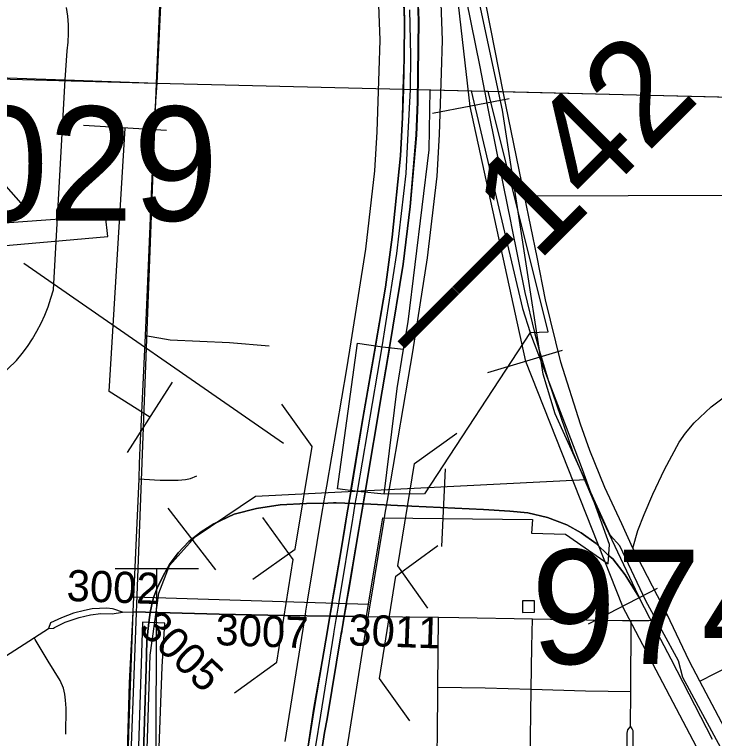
# Model space of a CAD drawing. Extents: x -157.2 to -99.3, y 12.2 to 46.2.
# Drawn here: x -146.84 to -146.167, y 30.447 to 31.144 of the extents above; entities that cross this region are included whole.
import ezdxf

# ---------------------------------------------------------------- set-up
doc = ezdxf.new("R2010")
doc.units = 0
for name, color, linetype in [('tdCoAirport', 7, 'Continuous'), ('tdCoCityStreetMajor', 7, 'Continuous'), ('tdCoCityStreetMinor', 7, 'Continuous'), ('tdCoCorpBndry', 7, 'Continuous'), ('tdCoDivCarto', 7, 'Continuous'), ('tdCoInt', 7, 'Continuous'), ('tdCoIntCL', 7, 'Continuous'), ('tdCoIntRte', 7, 'Continuous'), ('tdCoPipe', 7, 'Continuous'), ('tdCoRRCL', 7, 'Continuous'), ('tdCoSecRdNmbr', 7, 'Continuous'), ('tdCoSecRteCL', 7, 'Continuous'), ('tdCoSectLine', 7, 'Continuous'), ('tdCoSectLinePart', 7, 'Continuous'), ('tdCoStrucDivPri', 7, 'Continuous'), ('tdCoStrucPriMaintName', 7, 'Continuous'), ('tdCoSurfConcUnbanded', 7, 'Continuous'), ('tdStHwyIntRefPost1', 7, 'Continuous')]:
    doc.layers.add(name, color=color, linetype=linetype)

msp = doc.modelspace()

# ---------------------------------------------------------------- linework, layer by layer
at = {"layer": 'tdCoAirport'}
msp.add_lwpolyline([(-146.8779, 30.91883), (-146.75031, 30.92987), (-146.75261, 30.94988), (-146.84976, 30.94264), (-146.83121, 30.95938), (-146.85034, 30.98086)], dxfattribs=at)
at = {"layer": 'tdCoCityStreetMajor'}
for p, q in [((-146.73616, 30.5684), (-146.74445, 30.57116)), ((-146.73616, 30.5684), (-146.72584, 30.56867)), ((-146.80526, 30.55809), (-146.8072, 30.55283))]:
    msp.add_line(p, q, dxfattribs=at)
for points in [[(-146.36984, 31.06935), (-146.39394, 31.19186), (-146.40011, 31.22343), (-146.42353, 31.33711), (-146.43439, 31.39383), (-146.46595, 31.55092), (-146.48869, 31.66725)], [(-146.71962, 30.71146), (-146.71901, 30.72686), (-146.71407, 30.83449), (-146.71235, 30.87168), (-146.70502, 31.04666), (-146.70286, 31.07747), (-146.69552, 31.23431), (-146.69318, 31.26397), (-146.69135, 31.33213), (-146.68772, 31.39564), (-146.68057, 31.56206)], [(-146.24512, 30.63013), (-146.2556, 30.65352), (-146.27212, 30.68829), (-146.28667, 30.72405), (-146.29555, 30.7492), (-146.31429, 30.80888), (-146.32908, 30.86906), (-146.33722, 30.90999), (-146.34927, 30.96903), (-146.36731, 31.05648), (-146.36984, 31.06935)], [(-146.24512, 30.63013), (-146.24021, 30.64704), (-146.23429, 30.66233), (-146.2259, 30.68181), (-146.21456, 30.70574), (-146.2005, 30.73212), (-146.19458, 30.74075), (-146.1862, 30.75062), (-146.16992, 30.76591), (-146.14255, 30.78638), (-146.1224, 30.80219)], [(-146.72534, 30.58315), (-146.72019, 30.69681), (-146.71962, 30.71146)], [(-146.18066, 30.50203), (-146.19098, 30.52159), (-146.21215, 30.56619), (-146.24499, 30.62985), (-146.24512, 30.63013)], [(-146.8072, 30.55283), (-146.80256, 30.55287), (-146.80149, 30.55352), (-146.7912, 30.55872), (-146.77764, 30.56341), (-146.76684, 30.56585), (-146.75695, 30.56698), (-146.74595, 30.56667), (-146.73616, 30.5684)], [(-146.74445, 30.57116), (-146.74575, 30.57159), (-146.75108, 30.57213), (-146.75819, 30.57204), (-146.76529, 30.5715), (-146.77275, 30.56999), (-146.78332, 30.5676), (-146.79487, 30.56307), (-146.80526, 30.55809)], [(-146.74028, 30.11319), (-146.74015, 30.11954), (-146.73932, 30.14073), (-146.73751, 30.16724), (-146.73318, 30.33773), (-146.72968, 30.46188), (-146.72584, 30.56866)], [(-146.50145, 30.56427), (-146.4322, 30.56346), (-146.41264, 30.56323), (-146.34183, 30.5619), (-146.25505, 30.56027), (-146.24676, 30.56027), (-146.22965, 30.56027), (-146.22078, 30.56224), (-146.21215, 30.56619)], [(-146.91428, 30.49649), (-146.89729, 30.49677), (-146.89267, 30.49817), (-146.88819, 30.49999), (-146.8839, 30.50221), (-146.87982, 30.50482), (-146.876, 30.50778), (-146.87247, 30.51107), (-146.8072, 30.55283)], [(-145.98365, 30.12303), (-146.02255, 30.20026), (-146.03394, 30.22214), (-146.07566, 30.30228), (-146.10664, 30.36179), (-146.11525, 30.37809), (-146.18066, 30.50203)]]:
    msp.add_lwpolyline(points, dxfattribs=at)
at = {"layer": 'tdCoCityStreetMinor'}
for p, q in [((-146.80077, 30.90793), (-146.79138, 31.0806)), ((-146.34927, 30.96903), (-146.1046, 30.96987)), ((-146.24723, 30.49202), (-146.24676, 30.56027)), ((-146.24746, 30.45877), (-146.24723, 30.49202))]:
    msp.add_line(p, q, dxfattribs=at)
for points in [[(-146.79138, 31.0806), (-146.78921, 31.10848), (-146.78841, 31.11681), (-146.78808, 31.12516), (-146.78821, 31.13352), (-146.78882, 31.14186), (-146.78989, 31.15015)], [(-147.10329, 31.07941), (-147.09392, 31.08557), (-147.08331, 31.09026), (-147.07838, 31.09075), (-146.79138, 31.0806), (-146.70286, 31.07747)], [(-146.87203, 30.77824), (-146.83812, 30.8105), (-146.83265, 30.81717), (-146.82753, 30.82411), (-146.82278, 30.83131), (-146.81841, 30.83874), (-146.81442, 30.84639), (-146.81083, 30.85424), (-146.80766, 30.86225), (-146.8049, 30.87043), (-146.80257, 30.87873), (-146.80077, 30.90793)], [(-146.71407, 30.83449), (-146.69013, 30.8306), (-146.63316, 30.82789), (-146.59494, 30.82468)], [(-146.72019, 30.69681), (-146.70526, 30.69581), (-146.69999, 30.69546), (-146.68249, 30.69546), (-146.67558, 30.69595), (-146.67065, 30.69719), (-146.66448, 30.6996)], [(-146.43423, 30.38827), (-146.43355, 30.42594), (-146.43315, 30.44767), (-146.43275, 30.49639), (-146.4322, 30.56346)], [(-146.34573, 30.35433), (-146.34437, 30.39737), (-146.34399, 30.42434), (-146.34298, 30.49427), (-146.3424, 30.53497), (-146.34183, 30.5619)], [(-146.79067, 30.45091), (-146.79039, 30.47612), (-146.79082, 30.48381), (-146.79153, 30.48965), (-146.79281, 30.49535), (-146.79623, 30.50261), (-146.80762, 30.52141), (-146.82004, 30.54221), (-146.8211, 30.54393)], [(-146.18066, 30.50203), (-146.1657, 30.50969), (-146.14301, 30.52103), (-146.11884, 30.52769), (-146.08111, 30.53681)], [(-146.43275, 30.49639), (-146.38728, 30.49552), (-146.34298, 30.49427), (-146.29061, 30.4928), (-146.24723, 30.49202)], [(-146.24746, 30.45877), (-146.25017, 30.45507), (-146.25091, 30.45187), (-146.25127, 30.42186), (-146.25165, 30.3912), (-146.25175, 30.38876), (-146.25288, 30.36111), (-146.25263, 30.35594), (-146.25165, 30.35396), (-146.24894, 30.35051)], [(-146.24894, 30.35051), (-146.24622, 30.3547), (-146.24515, 30.38879), (-146.24474, 30.40156), (-146.24474, 30.42196), (-146.24474, 30.45409), (-146.24573, 30.45606), (-146.24746, 30.45877)]]:
    msp.add_lwpolyline(points, dxfattribs=at)
at = {"layer": 'tdCoCorpBndry'}
for points in [[(-146.73451, 30.32273), (-146.72933, 30.50029), (-146.72584, 30.56867), (-146.72507, 30.58315), (-146.49952, 30.57616), (-146.4896, 30.63605), (-146.4858, 30.65904), (-146.34181, 30.65764), (-146.34257, 30.64434), (-146.30996, 30.64361), (-146.26882, 30.6148), (-146.26744, 30.63359), (-146.29344, 30.70555), (-146.30058, 30.72439), (-146.34388, 30.83739), (-146.44561, 30.68221), (-146.48427, 30.68211), (-146.50966, 30.68467), (-146.5293, 30.68703), (-146.50997, 30.8274), (-146.48604, 30.82383), (-146.46572, 30.82144), (-146.46133, 30.8479), (-146.44123, 31.01334), (-146.44023, 31.07107), (-146.40059, 31.07011), (-146.38444, 31.06971), (-145.95609, 31.05928)], [(-146.73451, 30.32273), (-146.72933, 30.50029), (-146.72584, 30.56867), (-146.68895, 30.56767), (-146.64297, 30.56643), (-146.58058, 30.5652), (-146.53658, 30.56468), (-146.52963, 30.5646), (-146.50145, 30.56427), (-146.49952, 30.57616), (-146.4896, 30.63605), (-146.4858, 30.65904), (-146.34181, 30.65764), (-146.34257, 30.64434), (-146.30996, 30.64361), (-146.26882, 30.6148), (-146.26744, 30.63359), (-146.29344, 30.70555), (-146.30058, 30.72439), (-146.34388, 30.83739), (-146.32666, 30.83812), (-146.38444, 31.06971), (-145.95609, 31.05928)]]:
    msp.add_lwpolyline(points, dxfattribs=at)
for points in [[(-146.35142, 30.86064), (-146.34388, 30.83739), (-146.44561, 30.68221), (-146.48427, 30.68211), (-146.47173, 30.7836), (-146.46572, 30.82144), (-146.46133, 30.8479), (-146.44123, 31.01334), (-146.44023, 31.07107), (-146.40059, 31.07011)], [(-146.35134, 30.57933), (-146.35118, 30.56824), (-146.33971, 30.56833), (-146.3397, 30.57938)], [(-146.72866, 30.19063), (-146.70993, 30.18886), (-146.70182, 30.41237), (-146.69806, 30.51594), (-146.69529, 30.5577), (-146.71698, 30.55883)]]:
    msp.add_lwpolyline(points, close=True, dxfattribs=at)
at = {"layer": 'tdCoDivCarto'}
for points in [[(-146.47894, 30.823), (-146.46563, 30.90334), (-146.45897, 30.95883), (-146.45306, 31.02738), (-146.45182, 31.05944), (-146.45084, 31.13811), (-146.45281, 31.19039), (-146.45303, 31.1938)], [(-146.47894, 30.823), (-146.46563, 30.90334), (-146.45897, 30.95883), (-146.45306, 31.02738), (-146.45182, 31.05944), (-146.45084, 31.13811), (-146.45281, 31.19039), (-146.45303, 31.1938)], [(-146.46703, 31.19295), (-146.46653, 31.18384), (-146.46481, 31.13847), (-146.46519, 31.10083)], [(-146.46703, 31.19295), (-146.46653, 31.18384), (-146.46481, 31.13847), (-146.46519, 31.10083)], [(-146.46519, 31.10083), (-146.4653, 31.09063), (-146.46591, 31.07156)], [(-146.46519, 31.10083), (-146.4653, 31.09063), (-146.46591, 31.07156)], [(-146.46591, 31.07156), (-146.46678, 31.04451), (-146.46875, 31.00752), (-146.47664, 30.92934), (-146.48306, 30.88126), (-146.49273, 30.82483)], [(-146.46591, 31.07156), (-146.46678, 31.04451), (-146.46875, 31.00752), (-146.47664, 30.92934), (-146.48306, 30.88126), (-146.49271, 30.82497)], [(-146.49281, 30.82438), (-146.50476, 30.75475), (-146.5163, 30.68546)], [(-146.49273, 30.82483), (-146.50476, 30.75475), (-146.51625, 30.68577)], [(-146.49273, 30.82483), (-146.49281, 30.82438)], [(-146.49271, 30.82497), (-146.49273, 30.82483)], [(-146.50226, 30.68393), (-146.48585, 30.78127), (-146.47894, 30.823)], [(-146.50226, 30.68393), (-146.48585, 30.78127), (-146.47902, 30.82253)], [(-146.47902, 30.82253), (-146.47894, 30.823), (-146.47894, 30.823)], [(-146.47894, 30.823), (-146.47894, 30.823)], [(-146.51649, 30.68432), (-146.52055, 30.65999), (-146.52547, 30.63046), (-146.53426, 30.5784)], [(-146.51649, 30.68432), (-146.52055, 30.65999), (-146.52294, 30.64565)], [(-146.5163, 30.68546), (-146.51649, 30.68432)], [(-146.51638, 30.685), (-146.51649, 30.68432)], [(-146.5163, 30.68546), (-146.51638, 30.685)], [(-146.51625, 30.68577), (-146.5163, 30.68546)], [(-146.5109, 30.63273), (-146.5083, 30.6481), (-146.50639, 30.65941), (-146.50226, 30.68393)], [(-146.5109, 30.63273), (-146.5083, 30.6481), (-146.50639, 30.65941), (-146.50234, 30.68344)], [(-146.50234, 30.68344), (-146.50226, 30.68393)], [(-146.50226, 30.68393), (-146.50226, 30.68393)], [(-146.50226, 30.68393), (-146.50226, 30.68393)], [(-146.52294, 30.64565), (-146.52547, 30.63046), (-146.53188, 30.59254)], [(-146.51781, 30.59186), (-146.5109, 30.63273)], [(-146.51781, 30.59186), (-146.5109, 30.63273)], [(-146.53188, 30.59254), (-146.53426, 30.5784)], [(-146.52017, 30.57788), (-146.51781, 30.59186)], [(-146.52017, 30.57788), (-146.51781, 30.59186)], [(-146.53446, 30.57724), (-146.53658, 30.56469)], [(-146.53455, 30.57672), (-146.53658, 30.56469)], [(-146.53426, 30.5784), (-146.53455, 30.57672)], [(-146.53426, 30.5784), (-146.53446, 30.57724)], [(-146.52243, 30.56452), (-146.52035, 30.5768)], [(-146.52243, 30.56452), (-146.52044, 30.57629)], [(-146.52044, 30.57629), (-146.52017, 30.57788), (-146.52017, 30.57788)], [(-146.52035, 30.5768), (-146.52017, 30.57788), (-146.52017, 30.57788)], [(-146.53658, 30.56469), (-146.53892, 30.55087)], [(-146.53658, 30.56469), (-146.53892, 30.55087)], [(-146.52491, 30.54986), (-146.52479, 30.55057), (-146.52243, 30.56452)], [(-146.52491, 30.54986), (-146.52479, 30.55057), (-146.52252, 30.564)], [(-146.52252, 30.564), (-146.52243, 30.56452), (-146.52243, 30.56452)], [(-146.52243, 30.56452), (-146.52243, 30.56452)], [(-146.53892, 30.55087), (-146.54397, 30.52096), (-146.55186, 30.47559), (-146.55753, 30.43934), (-146.56197, 30.40531), (-146.56518, 30.3767), (-146.56713, 30.3511), (-146.56739, 30.3476), (-146.56863, 30.32171), (-146.56961, 30.28545), (-146.57092, 30.24279)], [(-146.53892, 30.55087), (-146.54397, 30.52096), (-146.55186, 30.47559), (-146.55753, 30.43934), (-146.56197, 30.40531), (-146.56518, 30.3767), (-146.56713, 30.3511), (-146.56739, 30.3476), (-146.56863, 30.32171), (-146.56961, 30.28545), (-146.57092, 30.24279)], [(-146.5564, 30.25214), (-146.55564, 30.274), (-146.55392, 30.33294), (-146.55195, 30.36401), (-146.5499, 30.38416), (-146.54874, 30.39558), (-146.54553, 30.42566), (-146.54134, 30.45254), (-146.53888, 30.46561), (-146.52531, 30.54749), (-146.52491, 30.54986)], [(-146.5564, 30.25214), (-146.55564, 30.274), (-146.55392, 30.33294), (-146.55195, 30.36401), (-146.5499, 30.38416), (-146.54874, 30.39558), (-146.54553, 30.42566), (-146.54134, 30.45254), (-146.53888, 30.46561), (-146.52531, 30.54749), (-146.52491, 30.54986)]]:
    msp.add_lwpolyline(points, dxfattribs=at)
at = {"layer": 'tdCoInt'}
for points in [[(-146.52027, 30.43571), (-146.50315, 30.5426), (-146.5009, 30.55668), (-146.5004, 30.55979), (-146.49852, 30.57116), (-146.48499, 30.65309), (-146.48294, 30.66552), (-146.48083, 30.67753), (-146.48048, 30.67956), (-146.46126, 30.79255), (-146.45681, 30.81901), (-146.44257, 30.90944), (-146.43342, 30.98811), (-146.43127, 31.02812), (-146.42928, 31.08729), (-146.42823, 31.11884), (-146.43181, 31.21605)], [(-146.57972, 30.44391), (-146.5624, 30.55209), (-146.56014, 30.56617), (-146.55962, 30.56942), (-146.55772, 30.58093), (-146.54419, 30.66286), (-146.54209, 30.6756), (-146.54175, 30.67754), (-146.5396, 30.68978), (-146.52042, 30.80256), (-146.51603, 30.82866), (-146.50202, 30.91757), (-146.49324, 30.99319), (-146.49122, 31.03074), (-146.48924, 31.0893), (-146.48826, 31.11873), (-146.49171, 31.21207)]]:
    msp.add_lwpolyline(points, dxfattribs=at)
at = {"layer": 'tdCoIntCL'}
msp.add_lwpolyline([(-146.55, 30.43981), (-146.54527, 30.46932), (-146.53277, 30.54734), (-146.53239, 30.54975), (-146.53052, 30.56142), (-146.53001, 30.5646), (-146.52812, 30.57604), (-146.52772, 30.57846), (-146.51459, 30.65798), (-146.5143, 30.65977), (-146.51252, 30.67056), (-146.5122, 30.67234), (-146.51038, 30.68272), (-146.51004, 30.68467), (-146.49084, 30.79756), (-146.48642, 30.82383), (-146.4723, 30.91351), (-146.46333, 30.99065), (-146.46125, 31.02943), (-146.45902, 31.07132), (-146.45874, 31.10398), (-146.45963, 31.14811)], dxfattribs=at)
at = {"layer": 'tdCoIntRte'}
for points in [[(-146.54591, 30.42566), (-146.54172, 30.45254), (-146.53925, 30.46561), (-146.52569, 30.54749), (-146.52529, 30.54986), (-146.52517, 30.55057), (-146.52281, 30.56452), (-146.52281, 30.56452), (-146.52073, 30.5768), (-146.52055, 30.57788), (-146.52055, 30.57788), (-146.50867, 30.6481), (-146.50677, 30.65941), (-146.50264, 30.68393), (-146.50264, 30.68393), (-146.48623, 30.78127), (-146.47932, 30.823), (-146.47932, 30.823), (-146.46601, 30.90334), (-146.45935, 30.95883), (-146.45343, 31.02738), (-146.4522, 31.05944), (-146.45122, 31.13811), (-146.45319, 31.19039)], [(-146.50272, 30.68344), (-146.50266, 30.68381), (-146.50264, 30.68393), (-146.50264, 30.68393), (-146.48623, 30.78127), (-146.47938, 30.82267), (-146.47932, 30.823), (-146.47932, 30.823), (-146.46601, 30.90334), (-146.45935, 30.95883), (-146.45343, 31.02738), (-146.4522, 31.05944), (-146.45122, 31.13811), (-146.45319, 31.19039)], [(-146.46691, 31.18384), (-146.46519, 31.13847), (-146.46557, 31.10083), (-146.46568, 31.09063), (-146.46629, 31.07156), (-146.46716, 31.04451), (-146.46913, 31.00752), (-146.47702, 30.92934), (-146.48343, 30.88126), (-146.49309, 30.82497), (-146.49311, 30.82483), (-146.50514, 30.75475), (-146.51663, 30.68577), (-146.51668, 30.68546), (-146.51687, 30.68432), (-146.52093, 30.65999), (-146.52585, 30.63046), (-146.53464, 30.5784), (-146.53678, 30.56575), (-146.53696, 30.56469), (-146.53929, 30.55087), (-146.54435, 30.52096), (-146.55224, 30.47559), (-146.55791, 30.43934)], [(-146.46691, 31.18384), (-146.46519, 31.13847), (-146.46557, 31.10083), (-146.46568, 31.09063), (-146.46629, 31.07156), (-146.46716, 31.04451), (-146.46913, 31.00752), (-146.47702, 30.92934), (-146.48343, 30.88126), (-146.49309, 30.82497), (-146.49311, 30.82483), (-146.50514, 30.75475), (-146.51663, 30.68577), (-146.51668, 30.68546), (-146.51687, 30.68432), (-146.52093, 30.65999), (-146.52585, 30.63046), (-146.53464, 30.5784), (-146.53484, 30.57724), (-146.53696, 30.56469), (-146.53929, 30.55087), (-146.54435, 30.52096), (-146.55224, 30.47559), (-146.55791, 30.43934)], [(-146.54591, 30.42566), (-146.54172, 30.45254), (-146.53925, 30.46561), (-146.52569, 30.54749), (-146.52529, 30.54986), (-146.52517, 30.55057), (-146.523, 30.56342), (-146.52281, 30.56452), (-146.52281, 30.56452), (-146.52055, 30.57788), (-146.52055, 30.57788), (-146.50867, 30.6481), (-146.50677, 30.65941), (-146.50272, 30.68344)]]:
    msp.add_lwpolyline(points, dxfattribs=at)
at = {"layer": 'tdCoPipe'}
for p, q in [((-146.69367, 31.03191), (-146.77369, 31.0367)), ((-146.68844, 30.78982), (-146.73151, 30.72221)), ((-146.66308, 30.60997), (-146.74325, 30.61026))]:
    msp.add_line(p, q, dxfattribs=at)
for points in [[(-146.70997, 30.75602), (-146.74887, 30.7808), (-146.73368, 31.0343)], [(-146.70425, 30.31011), (-146.70316, 30.61011)]]:
    msp.add_lwpolyline(points, dxfattribs=at)
at = {"layer": 'tdCoRRCL'}
for p, q in [((-146.36419, 31.06242), (-146.43781, 31.04813)), ((-146.31313, 30.82035), (-146.38496, 30.79878)), ((-146.42888, 30.63148), (-146.42533, 30.70639)), ((-146.64626, 30.60913), (-146.69231, 30.66833)), ((-146.22164, 30.5913), (-146.28826, 30.55685))]:
    msp.add_line(p, q, dxfattribs=at)
for points in [[(-146.26686, 30.64239), (-146.3199, 30.75917), (-146.3313, 30.79745), (-146.37048, 31.0514), (-146.47479, 31.53806), (-146.56755, 31.99117), (-146.58831, 32.08186), (-146.6053, 32.19139), (-146.66357, 32.44123)], [(-146.25503, 30.57436), (-146.34822, 30.80952), (-146.40152, 31.05511), (-146.42368, 31.24859), (-146.43888, 31.3254), (-146.45854, 31.42082), (-146.4675, 31.46649), (-146.46929, 31.4756), (-146.48528, 31.55582), (-146.49734, 31.61559), (-146.54927, 31.79027), (-146.60085, 32.03495), (-146.64587, 32.28142)], [(-146.40952, 31.17886), (-146.39244, 31.09318), (-146.38787, 31.06979), (-146.38762, 31.06849), (-146.38462, 31.05303), (-146.37702, 31.01476), (-146.36984, 30.97939), (-146.36246, 30.94301), (-146.36208, 30.9411), (-146.34897, 30.87609), (-146.33982, 30.83758), (-146.33534, 30.82051), (-146.32642, 30.79083), (-146.30283, 30.72247), (-146.28235, 30.67381), (-146.23995, 30.58449), (-146.23901, 30.58267)], [(-146.29676, 28.92802), (-146.59974, 29.61697), (-146.61785, 29.64283), (-146.63967, 29.70039), (-146.6709, 29.75984), (-146.67935, 29.7917), (-146.72071, 29.87991), (-146.72743, 29.96541), (-146.70935, 30.52704), (-146.70112, 30.58679), (-146.69079, 30.6133), (-146.66622, 30.64093), (-146.60814, 30.6801), (-146.29007, 30.69623)], [(-146.23901, 30.58267), (-146.23938, 30.58326), (-146.25253, 30.60421), (-146.26433, 30.61967), (-146.26861, 30.62286), (-146.28058, 30.63461), (-146.295, 30.64484), (-146.30863, 30.65244), (-146.32724, 30.65952), (-146.34611, 30.66397), (-146.36341, 30.66555), (-146.38884, 30.66712), (-146.47168, 30.67105), (-146.49705, 30.67218), (-146.5304, 30.67367), (-146.53305, 30.6736), (-146.53848, 30.67345), (-146.55897, 30.67289), (-146.5844, 30.67158), (-146.60721, 30.66817), (-146.6287, 30.66266), (-146.6481, 30.65349), (-146.66042, 30.64562), (-146.67222, 30.63645), (-146.68244, 30.62544), (-146.69083, 30.61417), (-146.6966, 30.60394), (-146.70289, 30.59162), (-146.70627, 30.58255), (-146.70813, 30.57419), (-146.70943, 30.56821), (-146.71079, 30.55849), (-146.71265, 30.5407), (-146.71344, 30.51423), (-146.71475, 30.47333), (-146.71685, 30.40255)], [(-146.71685, 30.40255), (-146.71475, 30.47333), (-146.71344, 30.51423), (-146.71265, 30.5407), (-146.71079, 30.55849), (-146.70943, 30.56821), (-146.70813, 30.57419), (-146.70627, 30.58255), (-146.70289, 30.59162), (-146.6966, 30.60394), (-146.69083, 30.61417), (-146.68244, 30.62544), (-146.67222, 30.63645), (-146.66042, 30.64562), (-146.6481, 30.65349), (-146.6287, 30.66266), (-146.60721, 30.66817), (-146.5844, 30.67158), (-146.55897, 30.67289), (-146.53848, 30.67345), (-146.53305, 30.6736), (-146.5304, 30.67367), (-146.49705, 30.67218), (-146.47168, 30.67105), (-146.38884, 30.66712), (-146.36341, 30.66555), (-146.34611, 30.66397), (-146.32724, 30.65952), (-146.30863, 30.65244), (-146.295, 30.64484), (-146.28058, 30.63461), (-146.26861, 30.62286), (-146.26433, 30.61967), (-146.25253, 30.60421), (-146.23938, 30.58326), (-146.23901, 30.58267)], [(-146.20128, 30.52158), (-146.23256, 30.57946), (-146.25769, 30.63238), (-146.26686, 30.64239)], [(-146.16865, 30.44582), (-146.1967, 30.50061), (-146.20823, 30.52315), (-146.21809, 30.54221), (-146.23901, 30.58267)], [(-145.49922, 29.06428), (-145.61316, 29.28683), (-145.72838, 29.5083), (-145.82519, 29.74037), (-145.94153, 29.9617), (-146.05625, 30.18404), (-146.16739, 30.40781), (-146.25497, 30.57427)], [(-146.13896, 30.39795), (-146.19705, 30.50565), (-146.20128, 30.52158)]]:
    msp.add_lwpolyline(points, dxfattribs=at)
at = {"layer": 'tdCoSecRteCL'}
msp.add_lwpolyline([(-146.50145, 30.56427), (-146.52243, 30.56452), (-146.52963, 30.5646), (-146.53658, 30.56469), (-146.58058, 30.5652), (-146.64297, 30.56643), (-146.72584, 30.56867), (-146.72534, 30.58312), (-146.72534, 30.58315)], dxfattribs=at)
at = {"layer": 'tdCoSectLine'}
for points in [[(-146.70324, 31.07747), (-146.66088, 32.06973)], [(-147.72383, 31.10529), (-146.70324, 31.07747)], [(-146.74166, 30.06646), (-146.70324, 31.07747)], [(-146.70324, 31.07747), (-145.72698, 31.05369)]]:
    msp.add_lwpolyline(points, dxfattribs=at)
at = {"layer": 'tdCoSectLinePart'}
msp.add_lwpolyline([(-146.40097, 31.07011), (-146.38482, 31.06971)], dxfattribs=at)
at = {"layer": 'tdCoStrucDivPri'}
for points in [[(-146.61067, 30.60005), (-146.57003, 30.62917), (-146.55374, 30.72784), (-146.58286, 30.76848)], [(-146.44224, 30.57224), (-146.47136, 30.61289), (-146.45507, 30.71155), (-146.41443, 30.74067)], [(-146.62826, 30.49092), (-146.58775, 30.52024), (-146.57194, 30.61898), (-146.60125, 30.65948)], [(-146.45969, 30.46392), (-146.48901, 30.50442), (-146.47319, 30.60316), (-146.43269, 30.63248)]]:
    msp.add_lwpolyline(points, dxfattribs=at)
at = {"layer": 'tdCoStrucPriMaintName'}
msp.add_line((-146.83093, 30.90436), (-146.58124, 30.73118), dxfattribs=at)
at = {"layer": 'tdCoSurfConcUnbanded'}
for points in [[(-146.72584, 30.56866), (-146.72584, 30.56867), (-146.72534, 30.58312), (-146.72534, 30.58315)], [(-146.72584, 30.56867), (-146.64297, 30.56643), (-146.58058, 30.5652), (-146.53658, 30.56469), (-146.52963, 30.5646)], [(-146.52963, 30.5646), (-146.52243, 30.56452), (-146.50145, 30.56427), (-146.50145, 30.56427)]]:
    msp.add_lwpolyline(points, dxfattribs=at)

# ---------------------------------------------------------------- texts
at = {"layer": 'tdCoSecRdNmbr'}
for s, rotation, p in [('3002', 357.97895, (-146.79021, 30.57924)), ('3005', 316.27272, (-146.72166, 30.55114)), ('3007', 357.97895, (-146.64707, 30.53679)), ('3011', 357.97895, (-146.51917, 30.53653))]:
    msp.add_text(s, height=0.03, rotation=rotation, dxfattribs=at).set_placement(p)
at = {"layer": 'tdCoStrucPriMaintName'}
for s, p in [('97418L029', (-147.38029, 30.94506)), ('97417L029', (-146.34305, 30.51858))]:
    msp.add_text(s, height=0.11, dxfattribs=at).set_placement(p)
at = {"layer": 'tdStHwyIntRefPost1'}
msp.add_text('‒‒142', height=0.1, rotation=45, dxfattribs=at).set_placement((-146.44202, 30.79938))

doc.saveas('drawing.dxf')
